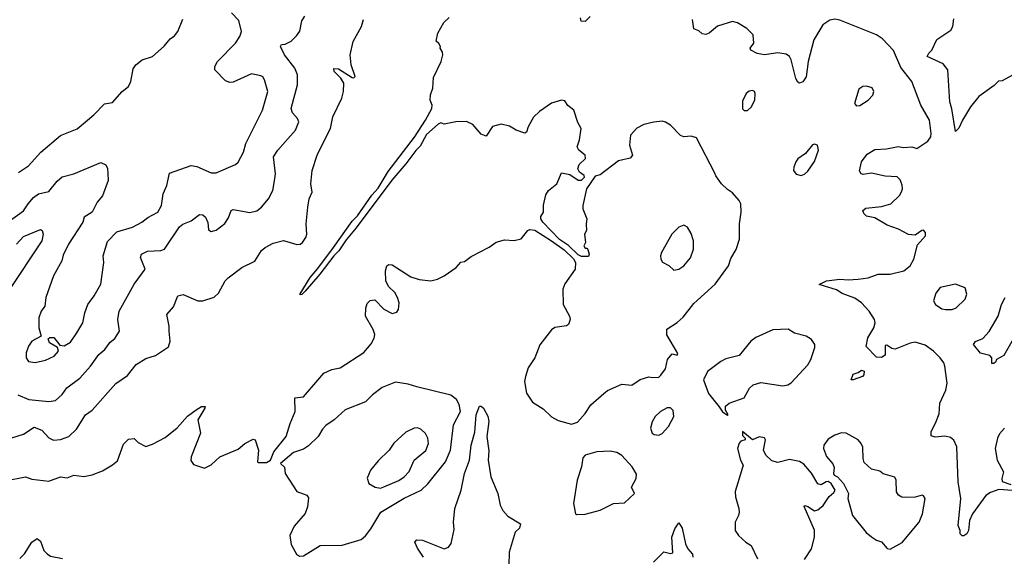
# Model space of a CAD drawing. Extents: x 1550320 to 1685906, y 509093 to 640511.
# Tile 521 of 532: x 1658502 to 1664377, y 611270 to 614475. Entities that reach past the tile are written whole.
import ezdxf

# ---------------------------------------------------------------- set-up
doc = ezdxf.new("R2010")
doc.units = 0

msp = doc.modelspace()

# ---------------------------------------------------------------- linework, layer by layer
at = {"layer": '0CON20XD'}
for points in [[(1658415, 611721.1), (1658535.7, 611745.7), (1658575, 611731.2), (1658675, 611718.6), (1658745, 611744.2), (1658785, 611738.6), (1658825, 611755.7), (1658885, 611746.2), (1658935, 611756), (1658995, 611781.4), (1659055, 611816.2), (1659085, 611841.2), (1659120.9, 611939.1), (1659150.3, 611969.7), (1659185, 611973.8), (1659209.5, 611949.5), (1659255, 611926), (1659295, 611939.6), (1659369.9, 611980.1), (1659441.4, 612038.6), (1659503.5, 612106.5), (1659554.6, 612145.4), (1659587.5, 612165), (1659607.5, 612165), (1659607.1, 612155), (1659563.8, 612085), (1659580, 612005), (1659524.2, 611865), (1659522.7, 611842.7), (1659538.3, 611818.3), (1659605, 611797.5), (1659645, 611817.5), (1659696.4, 611863.6), (1659805, 611911.2), (1659845.9, 611944.1), (1659895, 611970), (1659907.5, 611965), (1659927.5, 611905), (1659920, 611835), (1659925, 611830), (1659975, 611830), (1659997.5, 611845), (1660018.8, 611895), (1660091.4, 611985), (1660115, 612063.8), (1660145.6, 612134.4), (1660143.3, 612216.7), (1660195, 612222.5), (1660317.5, 612365), (1660365, 612386.7), (1660415, 612396.2), (1660555, 612488), (1660598.3, 612538.3), (1660617.4, 612572.6), (1660620.6, 612595), (1660610.5, 612625), (1660566, 612705), (1660567, 612753), (1660575, 612780), (1660593, 612797), (1660621.7, 612801.7), (1660675, 612746.7), (1660725, 612721.2), (1660752.3, 612727.7), (1660762, 612745), (1660765.8, 612785), (1660756.8, 612816.8), (1660740, 612845), (1660701.7, 612881.7), (1660686.7, 612915), (1660684.1, 612975.9), (1660693.3, 613005), (1660705, 613013.3), (1660725, 613011.2), (1660835, 612940), (1660885, 612924.2), (1660955, 612916), (1660994.1, 612925.9), (1661034.2, 612945.8), (1661106.7, 612995), (1661135, 613026.7), (1661155, 613030), (1661195, 613061.2), (1661303.6, 613116.4), (1661343.9, 613146.1), (1661395, 613160), (1661453, 613157), (1661495, 613166.7), (1661534.1, 613215.9), (1661545, 613221.2), (1661575, 613217.1), (1661675, 613154.4), (1661750.7, 613100.7), (1661806.7, 613046.7), (1661818, 613025), (1661816.7, 612985), (1661755, 612896.7), (1661742.5, 612865), (1661744, 612775), (1661783.3, 612705), (1661786.2, 612685), (1661776.2, 612655), (1661765, 612646.2), (1661695, 612635.8), (1661675, 612623.8), (1661606.3, 612533.7), (1661575, 612456.2), (1661535.7, 612395), (1661519.5, 612345), (1661513.6, 612313.6), (1661525.7, 612245), (1661561.3, 612191.3), (1661625, 612152), (1661675, 612103.8), (1661715, 612082), (1661795, 612060), (1661829.5, 612070.5), (1661876.8, 612123.2), (1661910, 612175), (1661987.1, 612242.9), (1662008.8, 612261.2), (1662095, 612298.8), (1662155, 612292), (1662205, 612326.7), (1662255, 612342.5), (1662275, 612337.5), (1662315, 612340), (1662328.3, 612351.7), (1662355, 612390), (1662367.5, 612445), (1662395, 612480), (1662425, 612472.5), (1662428.8, 612481.2), (1662363, 612593), (1662363.1, 612626.9), (1662424.2, 612665.8), (1662461.2, 612698.8), (1662525, 612780), (1662652.5, 612895), (1662731.4, 613005), (1662745, 613048.8), (1662777.8, 613102.2), (1662796, 613164), (1662797.3, 613255), (1662807.1, 613325), (1662804.2, 613375), (1662795.6, 613395.6), (1662755, 613440), (1662725, 613460), (1662690, 613495), (1662655, 613542.5), (1662649.2, 613559.2), (1662539.3, 613769.3), (1662508.3, 613778.3), (1662465, 613776.2), (1662445, 613782.5), (1662385.9, 613845.9), (1662355, 613863.8), (1662335, 613868.8), (1662285, 613863.8), (1662225, 613848), (1662185, 613828), (1662146.7, 613785), (1662141.2, 613725), (1662157.5, 613665), (1662145, 613647.5), (1662075, 613632.5), (1661965, 613547.5), (1661935, 613540), (1661883.3, 613465), (1661862.5, 613365), (1661862.5, 613345), (1661886.7, 613285), (1661881.2, 613255), (1661883.6, 613216.4), (1661872.5, 613195), (1661877.5, 613145), (1661867.5, 613125), (1661875, 613110), (1661885, 613110), (1661891.7, 613101.7), (1661900, 613075), (1661895, 613060), (1661855, 613060), (1661835, 613071.2), (1661775.6, 613125.6), (1661722.7, 613162.7), (1661624.2, 613265), (1661612, 613285), (1661611.2, 613298.8), (1661626.7, 613325), (1661626.4, 613366.4), (1661641.7, 613428.3), (1661657.5, 613455), (1661706.1, 613493.9), (1661735, 613560), (1661785, 613550), (1661835, 613516.7), (1661855, 613517.5), (1661872.5, 613535), (1661870, 613545), (1661842.5, 613565), (1661832.5, 613585), (1661840.7, 613609.3), (1661877.5, 613645), (1661876.7, 613665), (1661837.5, 613695), (1661827.5, 613715), (1661842.7, 613757.3), (1661852.9, 613825), (1661831.4, 613861.4), (1661809.2, 613935), (1661773, 613963), (1661755, 613991.2), (1661735, 613994.2), (1661675, 613976), (1661603.6, 613926.4), (1661568.1, 613891.9), (1661536, 613835), (1661526.1, 613803.9), (1661515, 613797.5), (1661465, 613815.7), (1661425, 613839.4), (1661375, 613850.8), (1661323.2, 613836.8), (1661285, 613778.8), (1661255, 613790.8), (1661205, 613848.1), (1661166.9, 613866.9), (1661105, 613865.5), (1661035, 613851.2), (1661015, 613858), (1660998.7, 613851.3), (1660930.1, 613789.9), (1660891.2, 613718.8), (1660865, 613693.7), (1660806.5, 613613.5), (1660723.1, 613516.9), (1660508.9, 613231.1), (1660449.3, 613160.7), (1660406.5, 613095), (1660375.7, 613064.3), (1660291.9, 612955), (1660205, 612852.9), (1660185, 612833.9), (1660175, 612831.2), (1660175, 612837.5), (1660234.5, 612935), (1660281.4, 612988.6), (1660374.2, 613115), (1660485, 613271), (1660516.6, 613303.4), (1660603.2, 613426.8), (1660640.6, 613469.4), (1660701.1, 613568.9), (1660856.6, 613773.4), (1660924.1, 613875), (1660961.9, 613945), (1660962, 613965), (1660951.2, 613995), (1660953.6, 614026.4), (1660967.5, 614065), (1660970.7, 614129.3), (1661016.7, 614225), (1661026.7, 614265), (1661025, 614280), (1661010, 614305), (1661012.5, 614315), (1661003, 614333), (1660986.7, 614346.7), (1660997.1, 614395), (1661031.7, 614458.3), (1661065, 614487.1)], [(1658439, 613271), (1658525, 613333.1), (1658551.5, 613375), (1658585, 613412.7), (1658615, 613434.4), (1658675, 613448.6), (1658725, 613510), (1658755, 613536.5), (1658825, 613554.5), (1658985, 613622), (1659015, 613608), (1659025, 613586.7), (1659028.3, 613558.3), (1659030, 613515), (1658996.8, 613423.2), (1658964.4, 613385), (1658933.9, 613326.1), (1658886.7, 613295), (1658877.8, 613265), (1658793.1, 613135), (1658761.5, 613068.5), (1658752.5, 613035), (1658704, 612945), (1658656.9, 612815), (1658652.2, 612765), (1658630.6, 612735), (1658616.9, 612695), (1658616, 612635), (1658630, 612585), (1658573.8, 612555), (1658554.4, 612525.6), (1658540.8, 612485), (1658540, 612455), (1658555, 612434.2), (1658595, 612428.6), (1658655, 612441.4), (1658706.7, 612465), (1658732.5, 612495), (1658728.3, 612518.3), (1658680, 612545), (1658671.7, 612568.3), (1658682.5, 612577.5), (1658705, 612576.7), (1658741.7, 612531.7), (1658767, 612527), (1658805, 612548.8), (1658843.5, 612605), (1658878.8, 612665), (1658890.4, 612725), (1658909.1, 612775), (1658946.5, 612825), (1658985, 612896), (1659003.1, 613025), (1658998.9, 613065), (1659025, 613151.2), (1659081.9, 613208.1), (1659175, 613235.6), (1659231.2, 613265), (1659265.6, 613294.4), (1659325.8, 613325), (1659348.5, 613365), (1659358.5, 613435), (1659380.4, 613485), (1659395, 613558), (1659525, 613603.5), (1659559.1, 613599.1), (1659645, 613560.9), (1659675, 613560.9), (1659790.3, 613609.7), (1659805.6, 613624.4), (1659836.9, 613683.1), (1659852.1, 613735), (1659950.6, 613935), (1659981.9, 614045), (1659962.5, 614115), (1659952.7, 614132.7), (1659940.3, 614140.3), (1659885, 614150.8), (1659775, 614102.7), (1659755, 614099.4), (1659729.8, 614109.8), (1659666.2, 614175), (1659666.2, 614195), (1659682, 614225), (1659790, 614335), (1659815.5, 614375), (1659824.4, 614405), (1659810.3, 614470.3), (1659766.2, 614515)], [(1658491.2, 612235), (1658557.3, 612207.3), (1658675, 612194.4), (1658715, 612200.6), (1658755, 612237.5), (1658783.7, 612276.3), (1658860, 612335), (1658923.6, 612405), (1658975, 612476.2), (1659010, 612505), (1659040.9, 612549.1), (1659069.1, 612570.9), (1659097.8, 612615), (1659088.1, 612685), (1659095.5, 612735), (1659185, 612896), (1659251.1, 612985), (1659222.9, 613055), (1659228.9, 613075), (1659265, 613092.4), (1659343.8, 613096.2), (1659365, 613104.4), (1659455, 613237.1), (1659475, 613254.2), (1659525, 613274), (1659575, 613311.2), (1659595, 613310), (1659610.8, 613295), (1659623.6, 613263.6), (1659629.2, 613219.2), (1659645, 613209.2), (1659675, 613218.6), (1659725, 613258.6), (1659748.1, 613291.9), (1659764.3, 613335), (1659775, 613341.4), (1659875, 613323.2), (1659916.9, 613333.1), (1659945, 613355.6), (1659985.8, 613404.2), (1660011.4, 613455), (1660024.5, 613525), (1660027.5, 613555), (1660016.5, 613655), (1660041.9, 613695), (1660148.2, 613815), (1660166.4, 613865), (1660159.4, 613885), (1660129.1, 613919.1), (1660122.2, 613945), (1660160, 614085), (1660160, 614145), (1660144.1, 614185), (1660082, 614265), (1660057.5, 614315), (1660064.1, 614325.9), (1660085, 614328), (1660122.6, 614347.4), (1660152.5, 614377.5), (1660173.6, 614406.4), (1660185, 614467.5), (1660204.1, 614495.9)], [(1658495, 613562.5), (1658555, 613601.4), (1658627, 613683), (1658745, 613782.9), (1658845, 613822.9), (1658945, 613905.8), (1659007, 613973), (1659055, 613981.2), (1659113.4, 614046.6), (1659151.2, 614075), (1659165.8, 614105), (1659179.5, 614180.5), (1659194, 614205), (1659232.5, 614235), (1659295, 614254), (1659363.2, 614316.8), (1659399.4, 614360.6), (1659425, 614378), (1659445, 614404), (1659475, 614477.5)], [(1661905, 614493.3), (1661875, 614463.3), (1661852.5, 614465), (1661847.5, 614485)], [(1664425, 611664.3), (1664345, 611670), (1664295, 611651.9), (1664267.1, 611632.9), (1664186.8, 611523.2), (1664170, 611485), (1664162.5, 611425), (1664152.5, 611405), (1664135, 611392.5), (1664125, 611392.5), (1664113.9, 611403.9), (1664113.3, 611425), (1664102, 611455), (1664117.5, 611615), (1664102.4, 611715), (1664094.2, 611924.2), (1664075, 611964.2), (1664055, 611979.5), (1664022.6, 611987.4), (1663965, 611981.4), (1663940, 611990), (1663940, 612015), (1663965.8, 612065.8), (1663987.9, 612122.1), (1663991.9, 612185), (1664027.4, 612262.6), (1664035.4, 612304.6), (1664022.1, 612405), (1664015.2, 612425.2), (1663993.8, 612455), (1663954.6, 612495), (1663905, 612531.2), (1663845, 612548.8), (1663816.1, 612543.9), (1663725, 612507.5), (1663705, 612510.9), (1663675, 612530.6), (1663665, 612530), (1663665, 612472.5), (1663645, 612457.5), (1663615, 612460), (1663553.3, 612523.3), (1663562.9, 612575), (1663599.2, 612635), (1663606.9, 612665), (1663602.9, 612685), (1663570, 612735), (1663524.6, 612785), (1663485, 612812.7), (1663410, 612840), (1663375, 612862.5), (1663273, 612893), (1663315, 612915.7), (1663395.7, 612925.7), (1663445, 612921.4), (1663504.5, 612925.5), (1663565, 612932.5), (1663625, 612955.8), (1663695, 612956.2), (1663776.7, 612975), (1663816, 613005), (1663837.5, 613045), (1663859.3, 613130.7), (1663907.5, 613185), (1663907.5, 613205), (1663895, 613217.5), (1663885, 613216.7), (1663845, 613187.5), (1663805, 613191.2), (1663745, 613224.2), (1663678.6, 613248.6), (1663605, 613290.8), (1663555, 613300.8), (1663538.3, 613318.3), (1663533.3, 613335), (1663550, 613350), (1663645, 613358.9), (1663698.8, 613375), (1663752, 613425), (1663764.1, 613445.9), (1663770, 613465), (1663767, 613487), (1663755, 613518.8), (1663736.9, 613536.9), (1663665, 613541.1), (1663585, 613558.1), (1663535, 613551.2), (1663523.3, 613555), (1663512.7, 613572.7), (1663525, 613626.7), (1663557.6, 613672.4), (1663605, 613700), (1663673.8, 613703.8), (1663742.9, 613717.1), (1663775, 613712.5), (1663825, 613715.8), (1663855, 613706.2), (1663921.2, 613748.8), (1663938.6, 613775), (1663940.6, 613795), (1663930, 613875), (1663878.6, 613965), (1663824.5, 614105), (1663758.5, 614188.5), (1663715, 614290), (1663650.8, 614360.8), (1663615, 614383.6), (1663395, 614472.2), (1663365, 614477.5), (1663335, 614471.1), (1663294.4, 614445), (1663240, 614355), (1663205.9, 614225), (1663194, 614134), (1663175, 614104), (1663155, 614096.7), (1663145, 614102.5), (1663133.8, 614123.8), (1663105.5, 614235), (1663095, 614254.2), (1663075, 614268.6), (1663025, 614276.5), (1662945, 614265.7), (1662902.6, 614272.6), (1662865, 614293.3), (1662860, 614305), (1662883.3, 614335), (1662877.5, 614385), (1662841.2, 614421.2), (1662785, 614456), (1662755, 614464), (1662665, 614435.8), (1662615, 614393.8), (1662595, 614386.7), (1662575, 614390), (1662555, 614407.5), (1662525, 614420), (1662517.1, 614475)], [(1664425, 614143.8), (1664365, 614110), (1664341.7, 614108.3), (1664317.3, 614082.7), (1664225, 614016), (1664176, 613955), (1664126.9, 613875), (1664105, 613826.7), (1664085, 613807.5), (1664063.4, 613943.4), (1664051.1, 613985), (1664039.2, 614175), (1664011.1, 614211.1), (1663917.5, 614255), (1663926.7, 614275), (1663945, 614293.3), (1663974.1, 614355.9), (1664057.3, 614412.7), (1664068.8, 614435), (1664075, 614480)], [(1658455, 611978), (1658525, 611998.9), (1658587.6, 612042.4), (1658634.6, 612024.6), (1658675, 611978.6), (1658703.8, 611963.8), (1658745, 611967.5), (1658794.6, 611985.4), (1658840.9, 612029.1), (1658895, 612115.7), (1658935, 612144), (1659075, 612301.4), (1659145, 612349.4), (1659196, 612415), (1659255, 612450.8), (1659311.3, 612468.7), (1659389.5, 612520.5), (1659398.9, 612555), (1659394.4, 612615), (1659394.3, 612645), (1659380, 612715), (1659419.4, 612760.6), (1659445, 612826.7), (1659476.7, 612833.3), (1659565, 612796.2), (1659595, 612796.7), (1659661.7, 612818.3), (1659688.8, 612841.2), (1659728.8, 612915), (1659745.8, 612934.2), (1659827.5, 612995), (1659905, 613033.3), (1659945, 613096.7), (1659966.7, 613115), (1660015, 613140), (1660075, 613156), (1660155, 613132.5), (1660175, 613134.3), (1660190, 613145), (1660209.2, 613175), (1660214.2, 613195), (1660210.8, 613255), (1660220.8, 613355), (1660230, 613405), (1660246, 613445), (1660238, 613495), (1660247.5, 613575), (1660275.8, 613665), (1660328.6, 613771.4), (1660356, 613825), (1660370, 613895), (1660423.6, 614006.4), (1660434.4, 614045), (1660436.2, 614095), (1660418, 614125), (1660379.2, 614165), (1660376.2, 614183.8), (1660405, 614180.5), (1660485, 614130), (1660495, 614126.7), (1660503.3, 614135), (1660479.5, 614205), (1660474.3, 614265.7), (1660492.5, 614345), (1660541.2, 614435), (1660553.3, 614475)], [(1663495, 613960), (1663515, 613963.3), (1663565, 613994), (1663593.3, 614025), (1663598.8, 614045), (1663588.3, 614068.3), (1663555, 614078.8), (1663533.6, 614076.4), (1663509.3, 614060.7), (1663483.8, 613973.8), (1663495, 613960)], [(1662845, 613932.5), (1662867.3, 613952.7), (1662888, 613995), (1662890, 614035), (1662885.7, 614045.7), (1662875, 614051.2), (1662855, 614048.8), (1662836.2, 614035), (1662815, 613987.5), (1662815, 613942.5), (1662825, 613933.3), (1662845, 613932.5)], [(1663165, 613544.2), (1663185, 613552.5), (1663205, 613570.8), (1663245, 613628.8), (1663267.5, 613695), (1663262.5, 613725), (1663245, 613731.2), (1663232.7, 613727.3), (1663190, 613675), (1663145, 613643.3), (1663133.2, 613626.8), (1663120.8, 613595), (1663120, 613575), (1663135, 613552), (1663165, 613544.2)], [(1662405, 612980), (1662435, 612984.2), (1662465, 613005.7), (1662505, 613051.9), (1662522.7, 613105), (1662522, 613155), (1662508.8, 613198.8), (1662486.2, 613235), (1662465, 613248.8), (1662435, 613236.7), (1662393.8, 613195), (1662331.2, 613085), (1662326.2, 613065), (1662326.7, 613045), (1662336.4, 613026.4), (1662375, 613006), (1662405, 612980)], [(1658482.1, 613135), (1658525, 613180), (1658625, 613222.5), (1658636.2, 613215), (1658642, 613195), (1658633.3, 613155), (1658432.3, 612852.3)], [(1664026.7, 612743.3), (1664065, 612744.4), (1664090, 612755), (1664143.8, 612805), (1664154.2, 612835), (1664142.7, 612872.7), (1664085, 612896), (1663993.5, 612876.5), (1663968.7, 612841.3), (1663954.2, 612795), (1663966, 612775), (1664005, 612749.1), (1664026.7, 612743.3)], [(1664444.7, 612595.3), (1664375, 612470), (1664330, 612445), (1664325, 612430), (1664315, 612422.5), (1664301.7, 612421.7), (1664302.5, 612455), (1664290, 612470), (1664235, 612483.3), (1664193.3, 612535), (1664205, 612552.5), (1664248.6, 612571.4), (1664286.7, 612613.3), (1664341.2, 612705), (1664360, 612775), (1664381.5, 612815)], [(1662725, 612113.3), (1662730, 612115), (1662713.6, 612143.6), (1662712.5, 612167.5), (1662735, 612184), (1662824.1, 612215.9), (1662856.7, 612275), (1662877.5, 612295), (1662925, 612308.8), (1663055, 612289.2), (1663085.8, 612294.2), (1663104.2, 612305.8), (1663205, 612414), (1663222.9, 612445), (1663246.8, 612516.8), (1663245.5, 612535.5), (1663226.2, 612565), (1663195.5, 612585.5), (1663125, 612602.5), (1663086.8, 612626.8), (1662995, 612623.3), (1662895, 612576.7), (1662864.2, 612555), (1662795, 612470), (1662715, 612450), (1662685, 612432.9), (1662605.6, 612374.4), (1662582.5, 612325), (1662611.7, 612241.7), (1662675, 612163.3), (1662695, 612132.5), (1662725, 612113.3)], [(1663475, 612323.3), (1663462.5, 612325), (1663475, 612357.5), (1663505, 612367.5), (1663525, 612382.5), (1663540, 612375), (1663538.8, 612355), (1663530, 612345), (1663475, 612323.3)], [(1660170.7, 611270.7), (1660195, 611273.8), (1660295.5, 611334.5), (1660425, 611336.1), (1660538.9, 611371.1), (1660565, 611392.5), (1660596.9, 611435), (1660655.7, 611535), (1660795, 611617.7), (1660897.1, 611665), (1660936.5, 611703.5), (1661042.1, 611835), (1661073.3, 611905), (1661090.4, 612055), (1661131.1, 612135), (1661125, 612176.7), (1661107.6, 612207.6), (1661075, 612232), (1660871.8, 612281.8), (1660819.1, 612299.1), (1660745, 612310), (1660665, 612278.6), (1660606, 612235), (1660565, 612193.8), (1660444.7, 612145.3), (1660378, 612085), (1660328.8, 612051.2), (1660309.5, 612030.5), (1660283.3, 611985), (1660225, 611930), (1660195, 611910), (1660135, 611891.2), (1660057.5, 611825), (1660082.3, 611802.3), (1660086.7, 611765), (1660155, 611657.5), (1660216.1, 611636.1), (1660225, 611620), (1660219.2, 611565), (1660205, 611526.7), (1660139.3, 611450.7), (1660114.4, 611395), (1660121.8, 611341.8), (1660153.9, 611283.9), (1660170.7, 611270.7)], [(1660911.2, 611265), (1660875, 611318.8), (1660858.8, 611355), (1660870.8, 611369.2), (1660905, 611366.4), (1661035, 611315.7), (1661061.2, 611325), (1661076.4, 611346.4), (1661095, 611430), (1661090.5, 611475), (1661098.2, 611555), (1661136.4, 611665), (1661156.5, 611765), (1661185.4, 611845), (1661196.2, 611935), (1661217.4, 612012.6), (1661225.4, 612114.6), (1661245, 612167.5), (1661255, 612167.5), (1661268.8, 612155), (1661295, 612107.5), (1661302, 612075), (1661290, 611985), (1661301.2, 611901.2), (1661298.1, 611845), (1661312.7, 611745), (1661354.5, 611645), (1661368.9, 611575), (1661385, 611544.3), (1661415, 611509.2), (1661490, 611465), (1661485, 611437.5), (1661458.8, 611415), (1661421.5, 611295), (1661420.6, 611215)], [(1662315, 611994.4), (1662335, 612004), (1662373.1, 612045), (1662404.2, 612105), (1662400.5, 612140.5), (1662385, 612156.2), (1662365, 612156.2), (1662325, 612136), (1662294, 612105), (1662275, 612072.5), (1662266.1, 612036.1), (1662276.4, 612006.4), (1662288.3, 611998.3), (1662315, 611994.4)], [(1660655, 611678.2), (1660675, 611684.6), (1660765, 611723.4), (1660795.4, 611745), (1660825, 611777.8), (1660855.5, 611845), (1660925, 611901.4), (1660940.9, 611945), (1660937.3, 611975), (1660922.8, 612002.8), (1660895, 612029.2), (1660875, 612036.9), (1660855, 612035.7), (1660805, 612010.8), (1660734.6, 611945.4), (1660706.4, 611903.6), (1660640.2, 611839.8), (1660595.6, 611784.4), (1660576.1, 611736.1), (1660584.4, 611704.4), (1660622.9, 611682.9), (1660655, 611678.2)], [(1663185, 611251.2), (1663225.7, 611315), (1663244.2, 611385), (1663244.2, 611425.8), (1663182, 611568), (1663187, 611573), (1663205, 611568.6), (1663245, 611542), (1663265, 611548.8), (1663296.8, 611573.2), (1663331.7, 611628.3), (1663359.3, 611650.7), (1663367.5, 611665), (1663343.3, 611705), (1663325, 611716.2), (1663314.1, 611715.9), (1663285, 611696.7), (1663265, 611702.5), (1663226.4, 611766.4), (1663179.8, 611819.8), (1663155, 611835.8), (1663095, 611848.6), (1663025, 611830.8), (1662990.3, 611840.3), (1662954.3, 611874.3), (1662940, 611905), (1662951.2, 611965), (1662945, 611977.5), (1662915, 611983.3), (1662875, 611966.7), (1662815, 612016.7), (1662815, 611992.5), (1662830, 611975), (1662830, 611965), (1662805, 611958.8), (1662795, 611946.2), (1662785.5, 611915), (1662803.6, 611843.6), (1662818.8, 611815), (1662808.9, 611781.1), (1662771.7, 611658.3), (1662772, 611625), (1662793.8, 611555), (1662794.2, 611535), (1662790.8, 611515), (1662771.2, 611475), (1662770, 611425), (1662790, 611395), (1662835, 611354.2), (1662865.8, 611335), (1662904.2, 611255)], [(1664378.2, 612035), (1664348.8, 612001.2), (1664335.4, 611975), (1664322.7, 611915), (1664333.6, 611845), (1664372.2, 611775), (1664363.1, 611735), (1664365, 611716.7), (1664415, 611698.8)], [(1663695, 611312.5), (1663767, 611353), (1663868, 611475), (1663889.2, 611525), (1663903.8, 611615), (1663895, 611632.5), (1663886.2, 611636.2), (1663845.9, 611624.1), (1663785, 611620.8), (1663765, 611624.2), (1663745.8, 611635.8), (1663734.2, 611655), (1663732, 611725), (1663722.7, 611742.7), (1663655, 611762), (1663635, 611779.2), (1663585, 611790), (1663541.2, 611831.2), (1663534.1, 611854.1), (1663532.3, 611922.3), (1663523.3, 611945), (1663505, 611966.7), (1663432.5, 612005), (1663405, 612007.5), (1663365, 611994.3), (1663325, 611969.4), (1663300, 611935), (1663297.1, 611915), (1663315, 611866.7), (1663353.6, 611823.6), (1663360.7, 611800.7), (1663357.5, 611765), (1663362.5, 611755), (1663382.5, 611745), (1663417.5, 611705), (1663447.5, 611645), (1663443.3, 611615), (1663472, 611515), (1663553, 611413), (1663585, 611386.2), (1663615, 611366.7), (1663645, 611357.5), (1663677, 611317), (1663695, 611312.5)], [(1661825, 611520), (1661875, 611522.5), (1661965, 611545.8), (1662045, 611585.6), (1662110.9, 611589.1), (1662170, 611645), (1662152.9, 611682.9), (1662180, 611735), (1662181.7, 611761.7), (1662157.3, 611805), (1662095, 611873.3), (1662065, 611889.4), (1662025, 611898.6), (1661945, 611894.3), (1661876.1, 611873.9), (1661861.7, 611858.3), (1661853.8, 611805), (1661828.1, 611725), (1661805.6, 611585.6), (1661817.5, 611525), (1661825, 611520)], [(1662283.1, 611235), (1662345, 611297.8), (1662385, 611287.5), (1662399.2, 611290.8), (1662392.7, 611385), (1662411.2, 611435), (1662435, 611470), (1662455, 611437.5), (1662474, 611345), (1662489.2, 611315), (1662516.7, 611283.3), (1662518.8, 611265)], [(1658503.6, 611256.4), (1658530, 611285), (1658574.6, 611355.4), (1658606, 611376), (1658625, 611360), (1658645.4, 611305.4), (1658665, 611284.3), (1658685, 611271.9), (1658758.1, 611258.1)]]:
    msp.add_lwpolyline(points, dxfattribs=at)

doc.saveas('drawing.dxf')
